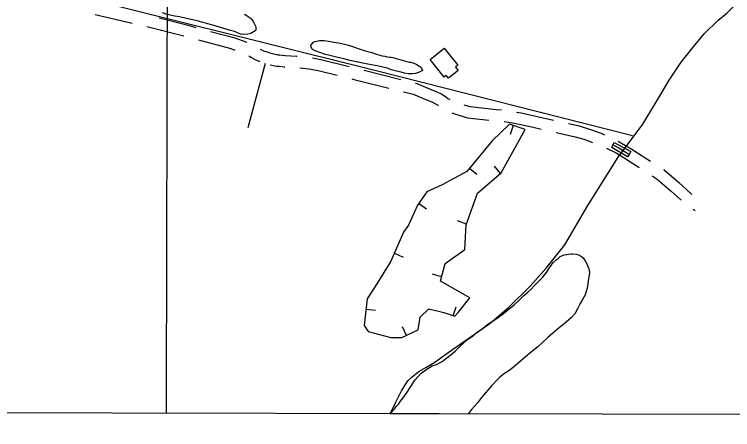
# Model space of a CAD drawing. Extents: x 3187622 to 3225504, y 800805 to 826213.
# Drawn here: x 3201868 to 3203760, y 806183 to 807276 of the extents above; entities that cross this region are included whole.
import ezdxf

# ---------------------------------------------------------------- set-up
doc = ezdxf.new("R2010")
doc.units = 0
for name, color, linetype in [('V-BLDG-OTLN', 7, 'Continuous'), ('V-BORW-LINE', 7, 'Continuous'), ('V-BRDG-OTLN', 7, 'Continuous'), ('V-GRID-FRAM', 7, 'Continuous'), ('V-GRID-MAJR', 7, 'Continuous'), ('V-ROAD-CNTR', 7, 'Continuous'), ('V-SITE-VEGE', 7, 'Continuous'), ('V-TOPO-SHOR', 7, 'Continuous')]:
    doc.layers.add(name, color=color, linetype=linetype)

msp = doc.modelspace()

# ---------------------------------------------------------------- linework, layer by layer
at = {"layer": 'V-BLDG-OTLN'}
msp.add_lwpolyline([(3202963.3, 807156.9), (3203000.1, 807186.7), (3203036.3, 807142), (3203030.2, 807137.1), (3203037.1, 807128.5), (3203011.5, 807107.8), (3203005.6, 807115.1), (3203000.5, 807111)], close=True, dxfattribs=at)
at = {"layer": 'V-BORW-LINE'}
for p, q in [((3203182, 806983.6), (3203174.2, 806959.8)), ((3203067, 806871.2), (3203086.3, 806855.3)), ((3203149, 806857.4), (3203132.8, 806876.4)), ((3202933.1, 806778.9), (3202953.7, 806764.6)), ((3203058.8, 806724), (3203035.3, 806732.5)), ((3202869.2, 806647.3), (3202892.1, 806637.2)), ((3202993.4, 806585.3), (3202969.4, 806592)), ((3202795, 806500.6), (3202819.8, 806497.7)), ((3203024.5, 806483.1), (3203032.3, 806506.9)), ((3202900.9, 806431.3), (3202890.3, 806454))]:
    msp.add_line(p, q, dxfattribs=at)
msp.add_lwpolyline([(3202906.4, 806721.5), (3202893.6, 806702.5), (3202860, 806626.5), (3202822.6, 806567.4), (3202798, 806527.2), (3202790, 806457.2), (3202799.8, 806441.4), (3202859.8, 806425.7), (3202888.9, 806425.7), (3202931.5, 806445.7), (3202937.3, 806479.1), (3202959.9, 806501.4), (3202999.8, 806491.3), (3203028.2, 806481.9), (3203037.1, 806491.5), (3203067.6, 806529.8), (3202990.3, 806574.1), (3203003.2, 806620.2), (3203054.8, 806657.6), (3203058.2, 806722.3), (3203088.1, 806805.3), (3203150.9, 806859), (3203214.1, 806973.1), (3203172.6, 806986.6), (3203126.4, 806943.3), (3203060.1, 806862.8), (3202994.7, 806827.8), (3202954.3, 806809.3), (3202929.9, 806774.2), (3202906.4, 806721.5)], dxfattribs=at)
at = {"layer": 'V-BRDG-OTLN'}
msp.add_lwpolyline([(3203491.8, 806914.7), (3203487.5, 806907.6), (3203483.5, 806901.2), (3203441.5, 806925.4), (3203444.2, 806932.5), (3203448.5, 806939)], close=True, dxfattribs=at)
msp.add_lwpolyline([(3203444.2, 806932.5), (3203460.4, 806924.3), (3203486.4, 806908.2), (3203487.4, 806907.6)], dxfattribs=at)
at = {"layer": 'V-GRID-FRAM'}
msp.add_lwpolyline([(3191838.8, 824434.1), (3223248.6, 824370.1), (3223219.5, 806183.5), (3191793.9, 806247.5), (3191838.8, 824434.1)], dxfattribs=at)
at = {"layer": 'V-GRID-MAJR'}
msp.add_spline([(3202269.1, 806226.1), (3202282.3, 812285.3), (3202295.5, 818347.5), (3202308.8, 824409.7), (3202308.8, 824412.8)], degree=3, dxfattribs=at)
at = {"layer": 'V-ROAD-CNTR'}
for p, q in [((3202081.2, 807275.5), (3202178.7, 807253)), ((3202217.5, 807243.5), (3202314.5, 807219)), ((3202528.6, 807146.7), (3202483.5, 806977.4)), ((3202789.4, 807128.7), (3202886.4, 807104.6)), ((3203656.5, 806763.3), (3203661.7, 806759.7))]:
    msp.add_line(p, q, dxfattribs=at)
for points in [[(3202249.7, 807266.3), (3202322.3, 807247.9), (3202346.6, 807241.4)], [(3202385.2, 807231.1), (3202446.8, 807214.6), (3202481, 807202.8)], [(3202353.1, 807208.6), (3202438.1, 807185.9), (3202449.4, 807181.9)], [(3202516.2, 807183.9), (3202526.3, 807179.4), (3202531.3, 807177.9), (3202540.8, 807174.2), (3202562.2, 807169.4), (3202567.7, 807169.3), (3202581.5, 807168), (3202611.9, 807166.2), (3202613.6, 807166)], [(3202486.2, 807166.6), (3202491.5, 807163.1), (3202502.5, 807157.1), (3202514.7, 807151.8)], [(3202653.4, 807161.7), (3202675.5, 807157.3), (3202750.6, 807138.4)], [(3202541.9, 807143.2), (3202558.7, 807139.4), (3202566.1, 807139.3), (3202579.1, 807138), (3202580.6, 807137.9)], [(3202620.5, 807135.2), (3202644.3, 807132.9), (3202668.9, 807128), (3202718.4, 807115.6)], [(3202757.2, 807105.8), (3202765.9, 807103.7), (3202854.2, 807081.7)], [(3202925.3, 807094.9), (3202928.3, 807094.2), (3202967.9, 807077.5), (3202979.2, 807073), (3202994.2, 807066.2), (3203003.7, 807059.9), (3203010.3, 807054.5), (3203014.9, 807051.8)], [(3202893, 807072), (3202918.8, 807065.6), (3202956.5, 807049.7), (3202967.5, 807045.3), (3202979.7, 807039.8), (3202985.8, 807035.8)], [(3203052.3, 807037.8), (3203067.6, 807033.1), (3203137.1, 807025.7), (3203151.2, 807024.7)], [(3203020.7, 807017), (3203023.6, 807016), (3203036.7, 807011.2), (3203061.5, 807003.6), (3203118.2, 806997.5)], [(3203190.7, 807018.9), (3203203.5, 807016.5), (3203241.8, 807008.2), (3203288.3, 806997.2)], [(3203158.1, 806993.9), (3203180.9, 806990.2), (3203197.5, 806987.1), (3203235.1, 806978.9), (3203256, 806974)], [(3203327.4, 806988.6), (3203352.8, 806983.2), (3203377.5, 806975.7), (3203413.9, 806963.1), (3203422.7, 806959.1)], [(3203294.9, 806964.9), (3203345.2, 806954.1), (3203368.2, 806947.1), (3203391.4, 806939.1)], [(3203458.8, 806941.9), (3203467.7, 806937.4), (3203494.4, 806920.9), (3203536.9, 806893.7), (3203543.8, 806889.4)], [(3203428.3, 806923.7), (3203429.4, 806923.2), (3203453.1, 806911.2), (3203478.4, 806895.5), (3203514.2, 806872.7)], [(3203577.7, 806868.1), (3203579.5, 806866.9), (3203618, 806833.6), (3203651.1, 806803.7), (3203653, 806802.3)], [(3203548, 806851.3), (3203561.6, 806842.7), (3203598.1, 806811.1), (3203624.5, 806787.3)]]:
    msp.add_lwpolyline(points, dxfattribs=at)
at = {"layer": 'V-SITE-VEGE'}
for p, q in [((3203295.1, 806629.8), (3203300.4, 806634)), ((3203300.4, 806634), (3203306.2, 806639.3)), ((3203306.2, 806639.3), (3203309.9, 806640.8)), ((3203309.9, 806640.8), (3203316.8, 806643.4)), ((3203316.8, 806643.4), (3203335.2, 806646)), ((3203335.2, 806646), (3203338.4, 806646)), ((3203338.4, 806646), (3203347.8, 806644.9)), ((3203347.8, 806644.9), (3203354.2, 806643.3)), ((3203354.2, 806643.3), (3203362, 806639)), ((3203362, 806639), (3203366.8, 806635.3)), ((3203366.8, 806635.3), (3203372, 806627.9)), ((3203275, 806605.7), (3203282.9, 806617.2)), ((3203282.9, 806617.2), (3203287.7, 806623)), ((3203287.7, 806623), (3203295.1, 806629.8)), ((3203372, 806627.9), (3203376.2, 806619.5)), ((3203376.2, 806619.5), (3203381.4, 806606.3)), ((3203259.1, 806583.6), (3203269.7, 806596.8)), ((3203269.7, 806596.8), (3203275, 806605.7)), ((3203381.4, 806606.3), (3203382.9, 806597.8)), ((3203382.9, 806597.8), (3203381.8, 806588.9)), ((3203237.4, 806562.1), (3203259.1, 806583.6)), ((3203380.8, 806581.5), (3203379.1, 806567.3)), ((3203381.8, 806588.9), (3203380.8, 806581.5)), ((3203229.4, 806553.2), (3203237.4, 806562.1)), ((3203377, 806555.7), (3203371.6, 806537.8)), ((3203379.1, 806567.3), (3203377, 806555.7)), ((3203209.9, 806535.9), (3203220.4, 806544.8)), ((3203220.4, 806544.8), (3203229.4, 806553.2)), ((3203371.6, 806537.8), (3203364.7, 806525.7)), ((3203184.5, 806511.8), (3203195, 806521.2)), ((3203195, 806521.2), (3203209.9, 806535.9)), ((3203364.7, 806525.7), (3203358.9, 806515.2)), ((3203167, 806497.6), (3203184.5, 806511.8)), ((3203353.6, 806504.7), (3203344.5, 806488.4)), ((3203358.9, 806515.2), (3203353.6, 806504.7)), ((3203140, 806476.7), (3203156.4, 806488.7)), ((3203156.4, 806488.7), (3203167, 806497.6)), ((3203344.5, 806488.4), (3203334.5, 806477.4)), ((3203113.1, 806458.9), (3203129.5, 806469.3)), ((3203129.5, 806469.3), (3203140, 806476.7)), ((3203316.5, 806461.7), (3203303.8, 806451.7)), ((3203334.5, 806477.4), (3203316.5, 806461.7)), ((3203087.7, 806440), (3203103.6, 806451)), ((3203103.6, 806451), (3203113.1, 806458.9)), ((3203303.8, 806451.7), (3203285.3, 806436.5)), ((3203061.8, 806420.6), (3203078.2, 806432.2)), ((3203078.2, 806432.2), (3203087.7, 806440)), ((3203274.2, 806427.1), (3203259.4, 806412.4)), ((3203285.3, 806436.5), (3203274.2, 806427.1)), ((3203042.8, 806403.3), (3203051.8, 806411.7)), ((3203051.8, 806411.7), (3203061.8, 806420.6)), ((3203259.4, 806412.4), (3203247.7, 806402.4)), ((3203019, 806381.3), (3203029.6, 806390.2)), ((3203029.6, 806390.2), (3203042.8, 806403.3)), ((3203229.2, 806387.2), (3203214.9, 806375.2)), ((3203247.7, 806402.4), (3203229.2, 806387.2)), ((3202995.2, 806362.5), (3203004.2, 806369.3)), ((3203004.2, 806369.3), (3203019, 806381.3)), ((3203214.9, 806375.2), (3203194.8, 806357.4)), ((3202951.9, 806341), (3202968.8, 806351)), ((3202968.8, 806351), (3202980.4, 806355.1)), ((3202980.4, 806355.1), (3202995.2, 806362.5)), ((3203194.8, 806357.4), (3203182.2, 806346.9)), ((3202923.3, 806313.2), (3202939.7, 806332.1)), ((3202939.7, 806332.1), (3202951.9, 806341)), ((3203159.4, 806331.2), (3203146.7, 806321.2)), ((3203171.1, 806338), (3203159.4, 806331.2)), ((3203182.2, 806346.9), (3203171.1, 806338)), ((3202914.3, 806299.6), (3202923.3, 806313.2)), ((3203139.3, 806313.9), (3203126.1, 806299.7)), ((3203146.7, 806321.2), (3203139.3, 806313.9)), ((3202901, 806279.1), (3202914.3, 806299.6)), ((3203126.1, 806299.7), (3203099.1, 806267.7)), ((3202892.6, 806267), (3202901, 806279.1)), ((3202880.9, 806251.3), (3202885.7, 806258.1)), ((3202885.7, 806258.1), (3202892.6, 806267)), ((3203088, 806254), (3203072.6, 806236.2)), ((3203099.1, 806267.7), (3203088, 806254)), ((3202861.8, 806229.7), (3202870.3, 806238.7)), ((3202870.3, 806238.7), (3202874, 806243.9)), ((3202874, 806243.9), (3202880.9, 806251.3)), ((3203072.6, 806236.2), (3203064.7, 806226.2)), ((3202858.3, 806224.9), (3202861.8, 806229.7)), ((3203063.2, 806224.5), (3202858.3, 806224.9)), ((3203064.7, 806226.2), (3203063.2, 806224.5))]:
    msp.add_line(p, q, dxfattribs=at)
msp.add_lwpolyline([(3202474.4, 807276.2), (3202479.2, 807274.1), (3202487, 807268.8), (3202490.7, 807265.6), (3202493.9, 807261.9), (3202497.5, 807257.1), (3202501.7, 807248.2), (3202504.3, 807242.9), (3202504.8, 807237.6), (3202504.3, 807234.5), (3202502.7, 807232.9), (3202491.6, 807225.6), (3202483.2, 807224), (3202471, 807222.5), (3202463.7, 807223.6), (3202454.7, 807227.8), (3202448.4, 807230.5), (3202434.2, 807234.2), (3202423.2, 807238), (3202407.4, 807242.3), (3202397.4, 807245.5), (3202384.2, 807249.2), (3202375.3, 807251.4), (3202364.7, 807254.6), (3202353.2, 807257.8), (3202334.2, 807262.1), (3202321.6, 807265.3), (3202303.7, 807269.6), (3202291.1, 807271.2), (3202271.1, 807275.5), (3202258.4, 807279.8)], dxfattribs=at)
msp.add_lwpolyline([(3202908.5, 807150.5), (3202912.8, 807150), (3202920.1, 807147.8), (3202927, 807144.6), (3202936.4, 807138.8), (3202939.6, 807135.6), (3202941.7, 807132.4), (3202943.7, 807127.2), (3202940, 807126.1), (3202932.7, 807122.5), (3202925.3, 807119.9), (3202916.3, 807119.4), (3202905.2, 807119.4), (3202896.3, 807121), (3202887.4, 807123.7), (3202874.7, 807126.4), (3202860.5, 807130.2), (3202851, 807133.9), (3202842.1, 807136), (3202827.9, 807139.3), (3202798.9, 807145.2), (3202786.3, 807147.3), (3202773.7, 807150), (3202752.1, 807154.3), (3202739.4, 807157.6), (3202716.8, 807162.9), (3202702.6, 807166.7), (3202684.2, 807171), (3202675.2, 807174.7), (3202661, 807180), (3202653.7, 807183.8), (3202649, 807191.2), (3202650, 807195.9), (3202655.9, 807202.7), (3202660.6, 807204.8), (3202671.7, 807207.4), (3202684.3, 807207.3), (3202695.4, 807205.2), (3202710.1, 807203), (3202721.7, 807200.8), (3202738, 807197.1), (3202748, 807194.4), (3202763.8, 807189.1), (3202773.8, 807186.4), (3202787, 807181.6), (3202795.9, 807178.9), (3202810.1, 807175.2), (3202819.1, 807172), (3202830.6, 807168.8), (3202837, 807167.1), (3202843.8, 807166.1), (3202850.1, 807164.5), (3202857.5, 807162.8), (3202860.7, 807162.8), (3202865.4, 807162.3)], close=True, dxfattribs=at)
at = {"layer": 'V-TOPO-SHOR'}
for points in [[(3202076.1, 807486.8), (3201892.2, 807385.4), (3201889, 807379), (3201898.5, 807360), (3201930.2, 807350.5), (3202817.8, 807128.6), (3203496.2, 806957.4)], [(3203013.4, 806388.3), (3203121, 806462.3), (3203170.9, 806505.3), (3203226.5, 806561.1), (3203268.9, 806608.2), (3203318.2, 806669.7), (3203378.7, 806773.4), (3203458.9, 806900.6), (3203523.3, 806986.8), (3203570.4, 807064.5), (3203593.1, 807103.1), (3203624.5, 807149.7), (3203656.4, 807189.4), (3203685.4, 807225), (3203720.8, 807259.5), (3203744.5, 807279), (3203767.7, 807301.4), (3203783.9, 807318.1), (3203795.5, 807334.8), (3203816, 807390.1)], [(3202858.5, 806224.9), (3202872.5, 806253.6), (3202887.9, 806285.4), (3202904.8, 806312), (3202916.4, 806322.2), (3202933.8, 806336.8), (3202951.7, 806346.7), (3202973.1, 806359.3), (3203013.4, 806388.3)]]:
    msp.add_lwpolyline(points, dxfattribs=at)

doc.saveas('drawing.dxf')
